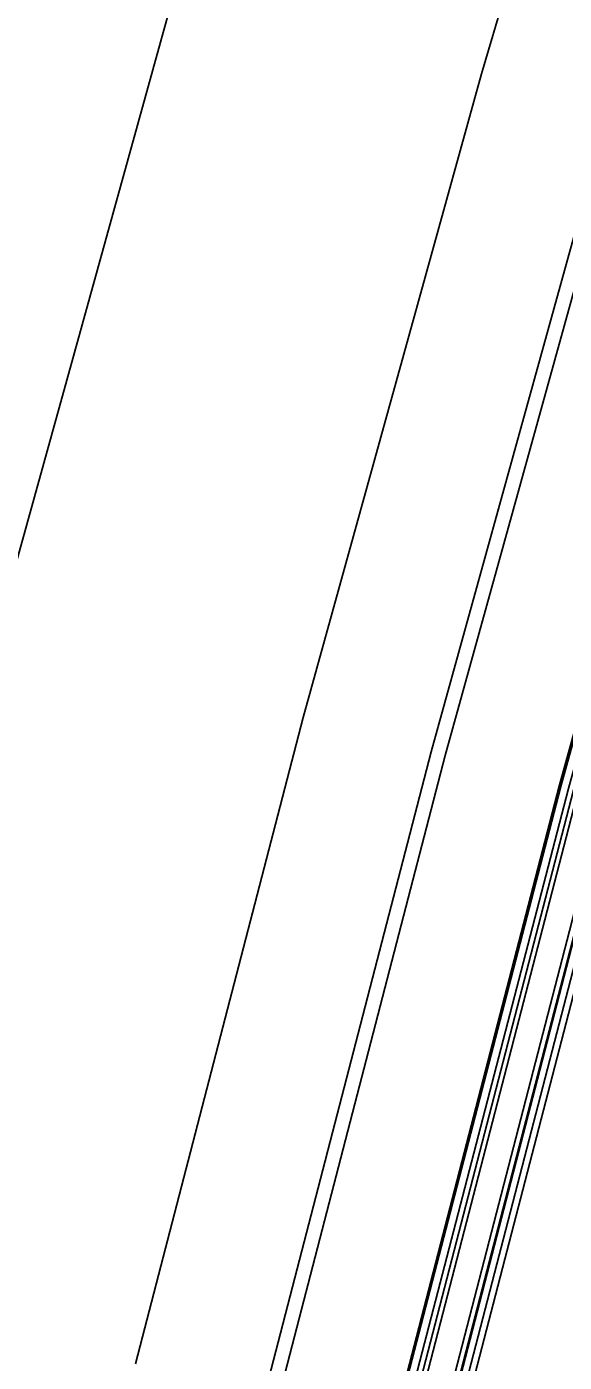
# Model space of a CAD drawing. Extents: x 1797478 to 1804836, y 246529 to 250952.
# Drawn here: x 1798015.6 to 1798035.9, y 250086 to 250136.4 of the extents above; entities that cross this region are included whole.
import ezdxf

# ---------------------------------------------------------------- set-up
doc = ezdxf.new("R2010")
doc.units = 0
for name, color, linetype in [('1', 7, 'Continuous'), ('DRAINAGE', 7, 'Continuous'), ('EDPV-LINE', 7, 'Continuous'), ('SHDR-UPAV', 7, 'Continuous')]:
    doc.layers.add(name, color=color, linetype=linetype)

msp = doc.modelspace()

# ---------------------------------------------------------------- linework, layer by layer
for points in [[(1798002.102, 250064.192), (1798008.058, 250088.876), (1798014.431, 250113.456), (1798021.217, 250137.925), (1798028.417, 250162.275), (1798036.026, 250186.501), (1798044.044, 250210.594), (1798052.467, 250234.549), (1798061.294, 250258.357), (1798070.522, 250282.014), (1798080.147, 250305.511), (1798090.169, 250328.842), (1798100.583, 250352.001), (1798111.387, 250374.98), (1798122.577, 250397.774), (1798134.151, 250420.375), (1798144.66, 250440.118), (1798146.105, 250442.778), (1798157.376, 250463.101), (1798158.436, 250464.975), (1798171.14, 250486.962), (1798181.526, 250504.324)], [(1798002.102, 250064.192), (1798008.058, 250088.876), (1798014.431, 250113.456), (1798021.217, 250137.925), (1798028.417, 250162.275), (1798036.026, 250186.501), (1798044.044, 250210.594), (1798052.467, 250234.549), (1798061.294, 250258.357), (1798070.522, 250282.014), (1798080.147, 250305.511), (1798090.169, 250328.842), (1798100.583, 250352.001), (1798111.387, 250374.98), (1798122.577, 250397.774), (1798134.151, 250420.375), (1798144.66, 250440.118), (1798146.105, 250442.778), (1798157.376, 250463.101), (1798158.436, 250464.975), (1798171.14, 250486.962), (1798181.526, 250504.324)], [(1798002.102, 250064.192), (1798008.058, 250088.876), (1798014.431, 250113.456), (1798021.217, 250137.925), (1798028.417, 250162.275), (1798036.026, 250186.501), (1798044.044, 250210.594), (1798052.467, 250234.549), (1798061.294, 250258.357), (1798070.522, 250282.014), (1798080.147, 250305.511), (1798090.169, 250328.842), (1798100.583, 250352.001), (1798111.387, 250374.98), (1798122.577, 250397.774), (1798134.151, 250420.375), (1798144.66, 250440.118), (1798146.105, 250442.778), (1798157.376, 250463.101), (1798158.436, 250464.975), (1798171.14, 250486.962), (1798181.526, 250504.324)], [(1798002.102, 250064.192), (1798008.058, 250088.876), (1798014.431, 250113.456), (1798021.217, 250137.925), (1798028.417, 250162.275), (1798036.026, 250186.501), (1798044.044, 250210.594), (1798052.467, 250234.549), (1798061.294, 250258.357), (1798070.522, 250282.014), (1798080.147, 250305.511), (1798090.169, 250328.842), (1798100.583, 250352.001), (1798111.387, 250374.98), (1798122.577, 250397.774), (1798134.151, 250420.375), (1798144.66, 250440.118), (1798146.105, 250442.778), (1798157.376, 250463.101), (1798158.436, 250464.975), (1798171.14, 250486.962), (1798181.526, 250504.324)], [(1798019.699, 250085.963), (1798026.021, 250110.346), (1798032.753, 250134.62), (1798039.895, 250158.776), (1798047.444, 250182.808), (1798055.397, 250206.709), (1798063.753, 250230.472), (1798072.51, 250254.091), (1798081.664, 250277.559), (1798091.213, 250300.868), (1798101.154, 250324.013), (1798111.485, 250346.987), (1798122.203, 250369.783), (1798133.304, 250392.395), (1798144.786, 250414.816), (1798155.211, 250434.401), (1798156.644, 250437.039), (1798167.825, 250457.201), (1798168.876, 250459.06), (1798181.479, 250480.87), (1798191.782, 250498.094)], [(1798019.699, 250085.963), (1798026.021, 250110.346), (1798032.753, 250134.62), (1798039.895, 250158.776), (1798047.444, 250182.808), (1798055.397, 250206.709), (1798063.753, 250230.472), (1798072.51, 250254.091), (1798081.664, 250277.559), (1798091.213, 250300.868), (1798101.154, 250324.013), (1798111.485, 250346.987), (1798122.203, 250369.783), (1798133.304, 250392.395), (1798144.786, 250414.816), (1798155.211, 250434.401), (1798156.644, 250437.039), (1798167.825, 250457.201), (1798168.876, 250459.06), (1798181.479, 250480.87), (1798191.782, 250498.094)], [(1798019.699, 250085.963), (1798026.021, 250110.346), (1798032.753, 250134.62), (1798039.895, 250158.776), (1798047.444, 250182.808), (1798055.397, 250206.709), (1798063.753, 250230.472), (1798072.51, 250254.091), (1798081.664, 250277.559), (1798091.213, 250300.868), (1798101.154, 250324.013), (1798111.485, 250346.987), (1798122.203, 250369.783), (1798133.304, 250392.395), (1798144.786, 250414.816), (1798155.211, 250434.401), (1798156.644, 250437.039), (1798167.825, 250457.201), (1798168.876, 250459.06), (1798181.479, 250480.87), (1798191.782, 250498.094)], [(1798019.699, 250085.963), (1798026.021, 250110.346), (1798032.753, 250134.62), (1798039.895, 250158.776), (1798047.444, 250182.808), (1798055.397, 250206.709), (1798063.753, 250230.472), (1798072.51, 250254.091), (1798081.664, 250277.559), (1798091.213, 250300.868), (1798101.154, 250324.013), (1798111.485, 250346.987), (1798122.203, 250369.783), (1798133.304, 250392.395), (1798144.786, 250414.816), (1798155.211, 250434.401), (1798156.644, 250437.039), (1798167.825, 250457.201), (1798168.876, 250459.06), (1798181.479, 250480.87), (1798191.782, 250498.094)], [(1798024.549, 250084.749), (1798030.85, 250109.051), (1798037.56, 250133.243), (1798044.678, 250157.318), (1798052.201, 250181.269), (1798060.128, 250205.09), (1798068.456, 250228.774), (1798077.183, 250252.314), (1798086.307, 250275.702), (1798095.824, 250298.934), (1798105.732, 250322.001), (1798116.028, 250344.898), (1798126.71, 250367.618), (1798137.774, 250390.153), (1798149.217, 250412.499), (1798159.607, 250432.019), (1798161.035, 250434.648), (1798172.178, 250454.742), (1798173.227, 250456.595), (1798185.787, 250478.332), (1798196.056, 250495.498)], [(1798025.079, 250084.616), (1798031.377, 250108.909), (1798038.085, 250133.092), (1798045.2, 250157.159), (1798052.72, 250181.101), (1798060.644, 250204.914), (1798068.969, 250228.589), (1798077.693, 250252.12), (1798086.813, 250275.5), (1798096.327, 250298.723), (1798106.231, 250321.782), (1798116.524, 250344.67), (1798127.202, 250367.381), (1798138.261, 250389.909), (1798149.7, 250412.246), (1798160.087, 250431.759), (1798161.515, 250434.388), (1798172.653, 250454.474), (1798173.701, 250456.326), (1798186.257, 250478.055), (1798196.522, 250495.215)], [(1798029.46, 250083.52), (1798035.739, 250107.739), (1798042.426, 250131.849), (1798049.52, 250155.842), (1798057.018, 250179.712), (1798064.917, 250203.451), (1798073.217, 250227.054), (1798081.914, 250250.514), (1798091.007, 250273.823), (1798100.491, 250296.975), (1798110.366, 250319.964), (1798120.627, 250342.783), (1798131.272, 250365.425), (1798142.299, 250387.884), (1798153.703, 250410.154), (1798164.058, 250429.607), (1798165.481, 250432.228), (1798176.586, 250452.253), (1798177.631, 250454.1), (1798190.148, 250475.763), (1798200.382, 250492.87)], [(1798029.751, 250083.447), (1798036.029, 250107.661), (1798042.715, 250131.766), (1798049.807, 250155.754), (1798057.303, 250179.619), (1798065.201, 250203.354), (1798073.499, 250226.953), (1798082.195, 250250.407), (1798091.285, 250273.712), (1798100.768, 250296.859), (1798110.64, 250319.844), (1798120.9, 250342.658), (1798131.543, 250365.295), (1798142.567, 250387.75), (1798153.968, 250410.015), (1798164.321, 250429.464), (1798165.745, 250432.084), (1798176.847, 250452.105), (1798177.892, 250453.952), (1798190.407, 250475.611), (1798200.639, 250492.715)], [(1798029.95, 250083.397), (1798036.227, 250107.608), (1798042.912, 250131.71), (1798050.003, 250155.694), (1798057.498, 250179.556), (1798065.395, 250203.288), (1798073.692, 250226.883), (1798082.386, 250250.334), (1798091.475, 250273.636), (1798100.957, 250296.78), (1798110.828, 250319.761), (1798121.086, 250342.572), (1798131.727, 250365.207), (1798142.75, 250387.658), (1798154.15, 250409.92), (1798164.501, 250429.367), (1798165.924, 250431.986), (1798177.026, 250452.005), (1798178.07, 250453.851), (1798190.583, 250475.507), (1798200.814, 250492.608)], [(1798030.127, 250083.353), (1798036.404, 250107.561), (1798043.088, 250131.659), (1798050.178, 250155.641), (1798057.672, 250179.5), (1798065.568, 250203.229), (1798073.864, 250226.821), (1798082.558, 250250.269), (1798091.646, 250273.568), (1798101.126, 250296.709), (1798110.996, 250319.687), (1798121.252, 250342.496), (1798131.892, 250365.127), (1798142.914, 250387.576), (1798154.312, 250409.835), (1798164.662, 250429.279), (1798166.085, 250431.899), (1798177.185, 250451.915), (1798178.229, 250453.76), (1798190.741, 250475.414), (1798200.97, 250492.513)], [(1798031.098, 250083.11), (1798037.369, 250107.302), (1798044.049, 250131.384), (1798051.134, 250155.349), (1798058.624, 250179.192), (1798066.515, 250202.905), (1798074.805, 250226.481), (1798083.492, 250249.914), (1798092.574, 250273.196), (1798102.048, 250296.322), (1798111.911, 250319.285), (1798122.161, 250342.078), (1798132.794, 250364.694), (1798143.807, 250387.128), (1798155.198, 250409.372), (1798165.542, 250428.803), (1798166.964, 250431.421), (1798178.056, 250451.423), (1798179.099, 250453.267), (1798191.603, 250474.906), (1798201.825, 250491.994)], [(1798031.292, 250083.062), (1798037.563, 250107.25), (1798044.241, 250131.329), (1798051.326, 250155.291), (1798058.814, 250179.131), (1798066.704, 250202.84), (1798074.993, 250226.413), (1798083.679, 250249.843), (1798092.76, 250273.122), (1798102.232, 250296.245), (1798112.094, 250319.205), (1798122.342, 250341.994), (1798132.974, 250364.607), (1798143.986, 250387.038), (1798155.376, 250409.279), (1798165.717, 250428.708), (1798167.139, 250431.325), (1798178.23, 250451.324), (1798179.273, 250453.169), (1798191.775, 250474.805), (1798201.996, 250491.89)], [(1798031.326, 250083.053), (1798037.597, 250107.241), (1798044.275, 250131.319), (1798051.36, 250155.281), (1798058.848, 250179.12), (1798066.737, 250202.829), (1798075.026, 250226.401), (1798083.712, 250249.83), (1798092.793, 250273.109), (1798102.265, 250296.231), (1798112.127, 250319.19), (1798122.375, 250341.979), (1798133.006, 250364.592), (1798144.018, 250387.022), (1798155.407, 250409.263), (1798165.749, 250428.691), (1798167.17, 250431.308), (1798178.261, 250451.307), (1798179.304, 250453.151), (1798191.806, 250474.787), (1798202.026, 250491.872)], [(1798031.583, 250082.989), (1798037.852, 250107.172), (1798044.53, 250131.246), (1798051.613, 250155.204), (1798059.099, 250179.038), (1798066.988, 250202.743), (1798075.275, 250226.311), (1798083.96, 250249.736), (1798093.038, 250273.011), (1798102.509, 250296.129), (1798112.369, 250319.084), (1798122.615, 250341.869), (1798133.245, 250364.478), (1798144.254, 250386.903), (1798155.642, 250409.14), (1798165.981, 250428.565), (1798167.403, 250431.181), (1798178.491, 250451.177), (1798179.534, 250453.021), (1798192.033, 250474.652), (1798202.252, 250491.734)]]:
    msp.add_lwpolyline(points)
at = {"layer": '1'}
msp.add_lwpolyline([(1798002.102, 250064.192), (1798008.058, 250088.876), (1798014.431, 250113.456), (1798021.217, 250137.925), (1798028.417, 250162.275), (1798036.026, 250186.501), (1798044.044, 250210.594), (1798052.467, 250234.549), (1798061.294, 250258.357), (1798070.522, 250282.014), (1798080.147, 250305.511), (1798090.169, 250328.842), (1798100.583, 250352.001), (1798111.387, 250374.98), (1798122.577, 250397.774), (1798134.151, 250420.375), (1798144.66, 250440.118), (1798146.105, 250442.778), (1798157.376, 250463.101), (1798158.436, 250464.975), (1798171.14, 250486.962), (1798181.526, 250504.324)], dxfattribs=at)
at = {"layer": 'DRAINAGE'}
for points in [[(1798029.46, 250083.52), (1798035.739, 250107.739), (1798042.426, 250131.849), (1798049.52, 250155.842), (1798057.018, 250179.712), (1798064.917, 250203.451), (1798073.217, 250227.054), (1798081.914, 250250.514), (1798091.007, 250273.823), (1798100.491, 250296.975), (1798110.366, 250319.964), (1798120.627, 250342.783), (1798131.272, 250365.425), (1798142.299, 250387.884), (1798153.703, 250410.154), (1798164.058, 250429.607), (1798165.481, 250432.228), (1798176.586, 250452.253), (1798177.631, 250454.1), (1798190.148, 250475.763), (1798200.382, 250492.87)], [(1798031.583, 250082.989), (1798037.852, 250107.172), (1798044.53, 250131.246), (1798051.613, 250155.204), (1798059.099, 250179.038), (1798066.988, 250202.743), (1798075.275, 250226.311), (1798083.96, 250249.736), (1798093.038, 250273.011), (1798102.509, 250296.129), (1798112.369, 250319.084), (1798122.615, 250341.869), (1798133.245, 250364.478), (1798144.254, 250386.903), (1798155.642, 250409.14), (1798165.981, 250428.565), (1798167.403, 250431.181), (1798178.491, 250451.177), (1798179.534, 250453.021), (1798192.033, 250474.652), (1798202.252, 250491.734)]]:
    msp.add_lwpolyline(points, dxfattribs=at)
at = {"layer": 'EDPV-LINE'}
for points in [[(1798019.699, 250085.963), (1798026.021, 250110.346), (1798032.753, 250134.62), (1798039.895, 250158.776), (1798047.444, 250182.808), (1798055.397, 250206.709), (1798063.753, 250230.472), (1798072.51, 250254.091), (1798081.664, 250277.559), (1798091.213, 250300.868), (1798101.154, 250324.013), (1798111.485, 250346.987), (1798122.203, 250369.783), (1798133.304, 250392.395), (1798144.786, 250414.816), (1798155.211, 250434.401), (1798156.644, 250437.039), (1798167.825, 250457.201), (1798168.876, 250459.06), (1798181.479, 250480.87), (1798191.782, 250498.094)], [(1798019.699, 250085.963), (1798026.021, 250110.346), (1798032.753, 250134.62), (1798039.895, 250158.776), (1798047.444, 250182.808), (1798055.397, 250206.709), (1798063.753, 250230.472), (1798072.51, 250254.091), (1798081.664, 250277.559), (1798091.213, 250300.868), (1798101.154, 250324.013), (1798111.485, 250346.987), (1798122.203, 250369.783), (1798133.304, 250392.395), (1798144.786, 250414.816), (1798155.211, 250434.401), (1798156.644, 250437.039), (1798167.825, 250457.201), (1798168.876, 250459.06), (1798181.479, 250480.87), (1798191.782, 250498.094)], [(1798029.46, 250083.52), (1798035.739, 250107.739), (1798042.426, 250131.849), (1798049.52, 250155.842), (1798057.018, 250179.712), (1798064.917, 250203.451), (1798073.217, 250227.054), (1798081.914, 250250.514), (1798091.007, 250273.823), (1798100.491, 250296.975), (1798110.366, 250319.964), (1798120.627, 250342.783), (1798131.272, 250365.425), (1798142.299, 250387.884), (1798153.703, 250410.154), (1798164.058, 250429.607), (1798165.481, 250432.228), (1798176.586, 250452.253), (1798177.631, 250454.1), (1798190.148, 250475.763), (1798200.382, 250492.87)], [(1798031.583, 250082.989), (1798037.852, 250107.172), (1798044.53, 250131.246), (1798051.613, 250155.204), (1798059.099, 250179.038), (1798066.988, 250202.743), (1798075.275, 250226.311), (1798083.96, 250249.736), (1798093.038, 250273.011), (1798102.509, 250296.129), (1798112.369, 250319.084), (1798122.615, 250341.869), (1798133.245, 250364.478), (1798144.254, 250386.903), (1798155.642, 250409.14), (1798165.981, 250428.565), (1798167.403, 250431.181), (1798178.491, 250451.177), (1798179.534, 250453.021), (1798192.033, 250474.652), (1798202.252, 250491.734)]]:
    msp.add_lwpolyline(points, dxfattribs=at)
at = {"layer": 'SHDR-UPAV'}
for points in [[(1798029.4, 250083.535), (1798035.679, 250107.755), (1798042.367, 250131.866), (1798049.46, 250155.86), (1798056.959, 250179.731), (1798064.859, 250203.472), (1798073.159, 250227.076), (1798081.857, 250250.536), (1798090.949, 250273.846), (1798100.434, 250296.999), (1798110.309, 250319.989), (1798120.571, 250342.809), (1798131.216, 250365.452), (1798142.243, 250387.912), (1798153.648, 250410.183), (1798164.003, 250429.637), (1798165.427, 250432.257), (1798176.532, 250452.283), (1798177.577, 250454.13), (1798190.095, 250475.794), (1798200.329, 250492.902)], [(1798029.4, 250083.535), (1798035.679, 250107.755), (1798042.367, 250131.866), (1798049.46, 250155.86), (1798056.959, 250179.731), (1798064.859, 250203.472), (1798073.159, 250227.076), (1798081.857, 250250.536), (1798090.949, 250273.846), (1798100.434, 250296.999), (1798110.309, 250319.989), (1798120.571, 250342.809), (1798131.216, 250365.452), (1798142.243, 250387.912), (1798153.648, 250410.183), (1798164.003, 250429.637), (1798165.427, 250432.257), (1798176.532, 250452.283), (1798177.577, 250454.13), (1798190.095, 250475.794), (1798200.329, 250492.902)], [(1798031.825, 250082.928), (1798038.094, 250107.107), (1798044.77, 250131.177), (1798051.852, 250155.131), (1798059.337, 250178.961), (1798067.224, 250202.662), (1798075.51, 250226.226), (1798084.193, 250249.647), (1798093.27, 250272.918), (1798102.74, 250296.032), (1798112.598, 250318.983), (1798122.842, 250341.764), (1798133.47, 250364.369), (1798144.478, 250386.791), (1798155.863, 250409.024), (1798166.201, 250428.446), (1798167.622, 250431.062), (1798178.709, 250451.054), (1798179.752, 250452.898), (1798192.249, 250474.525), (1798202.466, 250491.605)], [(1798031.825, 250082.928), (1798038.094, 250107.107), (1798044.77, 250131.177), (1798051.852, 250155.131), (1798059.337, 250178.961), (1798067.224, 250202.662), (1798075.51, 250226.226), (1798084.193, 250249.647), (1798093.27, 250272.918), (1798102.74, 250296.032), (1798112.598, 250318.983), (1798122.842, 250341.764), (1798133.47, 250364.369), (1798144.478, 250386.791), (1798155.863, 250409.024), (1798166.201, 250428.446), (1798167.622, 250431.062), (1798178.709, 250451.054), (1798179.752, 250452.898), (1798192.249, 250474.525), (1798202.466, 250491.605)]]:
    msp.add_lwpolyline(points, dxfattribs=at)

doc.saveas('drawing.dxf')
